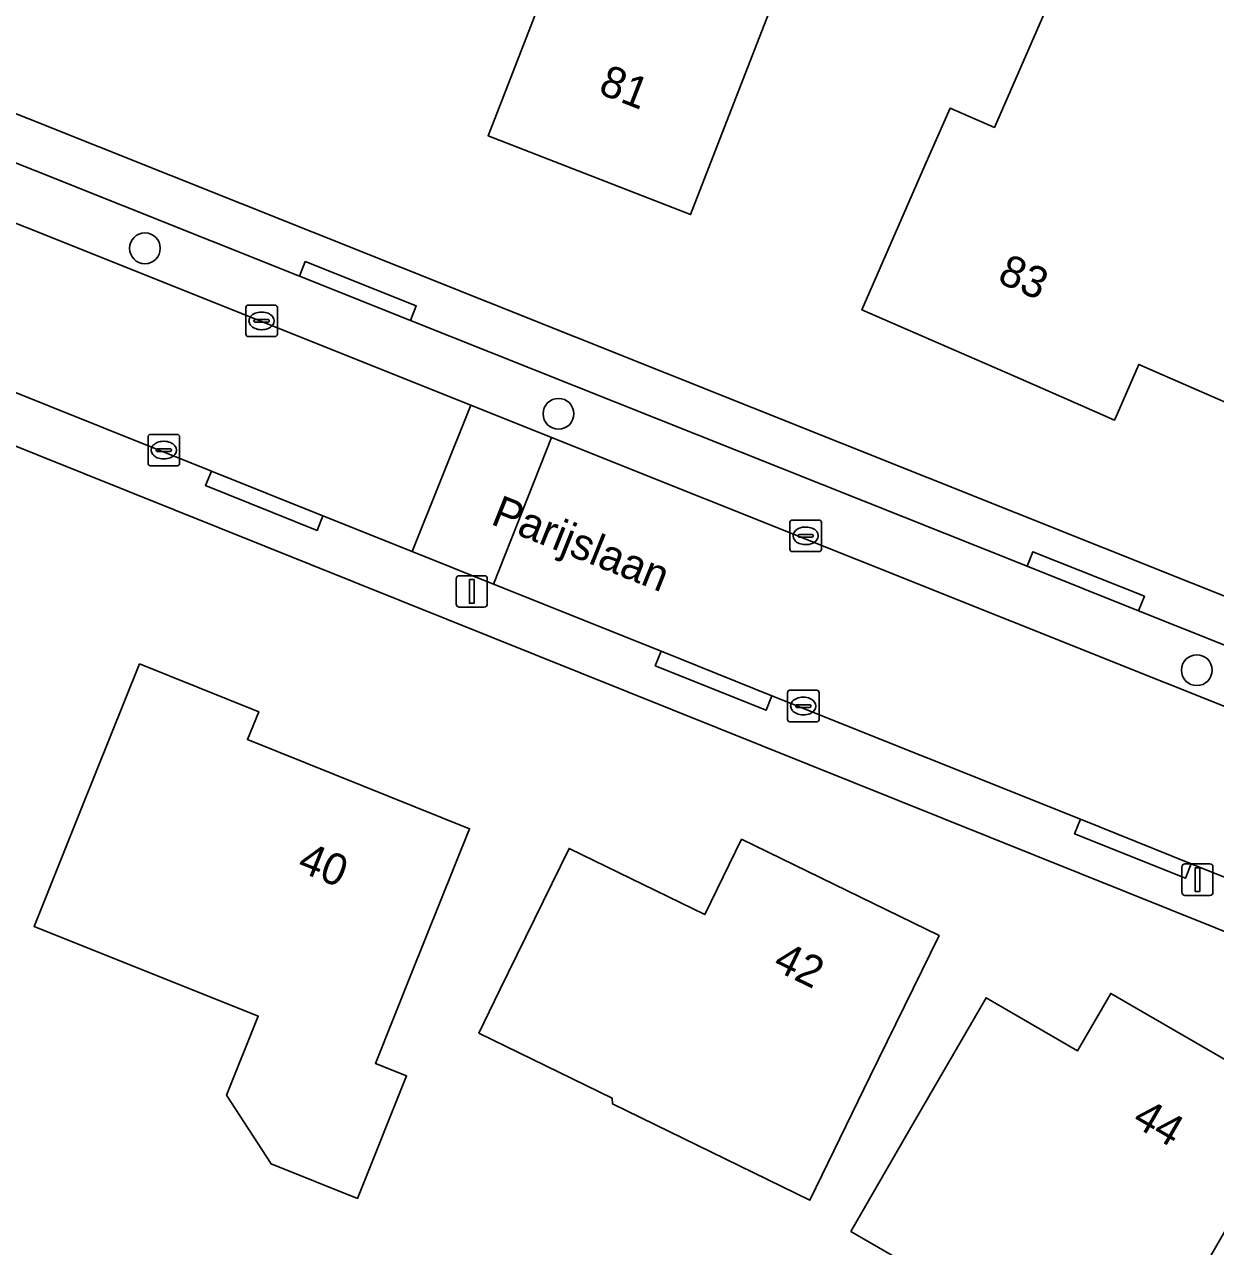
# Model space of a CAD drawing. Extents: x 157767 to 159172, y 387839 to 389425.
# Drawn here: x 158380.37 to 158418.2, y 388886.44 to 388925.26 of the extents above; entities that cross this region are included whole.
import ezdxf

# ---------------------------------------------------------------- set-up
doc = ezdxf.new("R2010")
doc.units = 0
for name, color, linetype in [('IMGEO_Boom', 7, 'Continuous'), ('IMGEO_Erf', 7, 'Continuous'), ('IMGEO_Kolk', 7, 'Continuous'), ('IMGEO_Lichtmast', 7, 'Continuous'), ('IMGEO_Muur', 7, 'Continuous'), ('IMGEO_Openbare_ruimte_label', 7, 'Continuous'), ('IMGEO_Pand', 7, 'Continuous'), ('IMGEO_Pand_nummerreeks', 7, 'Continuous'), ('IMGEO_Parkeervlak_open', 7, 'Continuous'), ('IMGEO_Rijbaan_lokaal_open', 7, 'Continuous'), ('IMGEO_Voetpad_open', 7, 'Continuous')]:
    doc.layers.add(name, color=color, linetype=linetype)

msp = doc.modelspace()

# ---------------------------------------------------------------- linework, layer by layer
at = {"layer": 'IMGEO_Boom'}
for centre in [(158384.194, 388918.152), (158397.331, 388912.894), (158417.608, 388904.75)]:
    msp.add_circle(centre, 0.489, dxfattribs=at)
at = {"layer": 'IMGEO_Erf'}
for points in [[(158413.055, 389003.917), (158409.481, 389000), (158374.163, 388961.287), (158362.536, 388931.929), (158363.726, 388928.958), (158373.729, 388924.966), (158389.527, 388918.66), (158431.408, 388901.943), (158433.351, 388902.947), (158435.29, 388906.586), (158449.844, 388933.904)], [(158460.644, 388870.19), (158437.126, 388887.55), (158432.881, 388890.304), (158425.397, 388893.675), (158360.644, 388919.668), (158358.095, 388918.489), (158347.339, 388891.858), (158336.759, 388879.281), (158348.603, 388869.307), (158359.688, 388859.921), (158380.059, 388842.72), (158381.57, 388844.575), (158404.311, 388825.558), (158402.965, 388824.025), (158425.871, 388804.752), (158470.821, 388858.073)]]:
    msp.add_lwpolyline(points, dxfattribs=at)
for points in [[(158403.341, 388923.886), (158401.53, 388919.225), (158395.096, 388921.726), (158396.514, 388925.375), (158397.082, 388926.837), (158394.36, 388927.895), (158396.171, 388932.556), (158397.306, 388935.476), (158402.888, 388933.307), (158401.566, 388929.906), (158405.141, 388928.517)], [(158418.682, 388913.189), (158415.767, 388914.461), (158415.087, 388912.903), (158414.996, 388912.695), (158413.915, 388913.167), (158411.836, 388914.074), (158406.971, 388916.197), (158408.971, 388920.78), (158409.769, 388922.608), (158411.179, 388921.992), (158414.633, 388929.907), (158415.158, 388929.678), (158419.74, 388927.679), (158419.322, 388926.72), (158423.745, 388924.79)], [(158392.646, 388895.072), (158391.517, 388892.26), (158392.508, 388891.862), (158390.946, 388887.971), (158388.204, 388889.072), (158386.786, 388891.249), (158387.792, 388893.756), (158380.676, 388896.613), (158382.16, 388900.31), (158384.023, 388904.95), (158387.808, 388903.431), (158387.452, 388902.544), (158389.346, 388901.784), (158394.509, 388899.711)], [(158407.226, 388891.829), (158405.316, 388887.915), (158399.048, 388890.974), (158399.035, 388891.157), (158394.802, 388893.223), (158395.473, 388894.598), (158397.666, 388899.091), (158401.981, 388896.985), (158403.15, 388899.381), (158409.419, 388896.322)], [(158406.621, 388886.924), (158408.413, 388890.018), (158410.919, 388894.344), (158413.823, 388892.662), (158414.877, 388894.482), (158420.864, 388891.014), (158418.359, 388886.688), (158416.588, 388883.63), (158413.827, 388885.229), (158412.752, 388883.373)]]:
    msp.add_lwpolyline(points, close=True, dxfattribs=at)
at = {"layer": 'IMGEO_Kolk'}
for p, q in [((158387.475, 388916.346), (158388.327, 388916.346)), ((158387.4, 388915.42), (158387.4, 388916.272)), ((158387.888, 388916.126), (158387.913, 388916.126)), ((158388.401, 388916.272), (158388.401, 388915.42)), ((158387.659, 388915.84), (158387.659, 388915.852)), ((158388.097, 388915.803), (158387.699, 388915.803)), ((158387.702, 388915.889), (158388.1, 388915.889)), ((158387.911, 388915.566), (158387.886, 388915.566)), ((158388.143, 388915.852), (158388.143, 388915.84)), ((158388.327, 388915.346), (158387.475, 388915.346)), ((158384.294, 388911.315), (158384.294, 388912.167)), ((158384.369, 388912.241), (158385.221, 388912.241)), ((158385.295, 388912.167), (158385.295, 388911.315)), ((158384.553, 388911.735), (158384.553, 388911.747)), ((158384.991, 388911.698), (158384.593, 388911.698)), ((158384.596, 388911.784), (158384.994, 388911.784)), ((158384.782, 388912.021), (158384.807, 388912.021)), ((158385.037, 388911.747), (158385.037, 388911.735)), ((158384.805, 388911.461), (158384.78, 388911.461)), ((158385.221, 388911.241), (158384.369, 388911.241)), ((158404.683, 388908.592), (158404.683, 388909.444)), ((158404.758, 388909.518), (158405.61, 388909.518)), ((158405.684, 388909.444), (158405.684, 388908.592)), ((158404.942, 388909.012), (158404.942, 388909.024)), ((158405.38, 388908.975), (158404.982, 388908.975)), ((158404.985, 388909.061), (158405.383, 388909.061)), ((158405.171, 388909.298), (158405.196, 388909.298)), ((158405.426, 388909.024), (158405.426, 388909.012)), ((158405.194, 388908.738), (158405.169, 388908.738)), ((158405.61, 388908.518), (158404.758, 388908.518)), ((158404.607, 388903.185), (158404.607, 388904.037)), ((158404.682, 388904.111), (158405.534, 388904.111)), ((158405.095, 388903.891), (158405.12, 388903.891)), ((158405.608, 388904.037), (158405.608, 388903.185)), ((158404.866, 388903.605), (158404.866, 388903.617)), ((158405.304, 388903.568), (158404.906, 388903.568)), ((158404.909, 388903.654), (158405.307, 388903.654)), ((158405.35, 388903.617), (158405.35, 388903.605)), ((158405.534, 388903.111), (158404.682, 388903.111)), ((158405.118, 388903.331), (158405.093, 388903.331))]:
    msp.add_line(p, q, dxfattribs=at)
for points in [[(158387.475, 388916.346), (158388.327, 388916.346)], [(158387.4, 388915.42), (158387.4, 388916.272)], [(158388.401, 388916.272), (158388.401, 388915.42)], [(158388.327, 388915.346), (158387.475, 388915.346)], [(158384.294, 388911.315), (158384.294, 388912.167)], [(158384.369, 388912.241), (158385.221, 388912.241)], [(158385.295, 388912.167), (158385.295, 388911.315)], [(158385.221, 388911.241), (158384.369, 388911.241)], [(158404.683, 388908.592), (158404.683, 388909.444)], [(158404.758, 388909.518), (158405.61, 388909.518)], [(158405.684, 388909.444), (158405.684, 388908.592)], [(158405.61, 388908.518), (158404.758, 388908.518)], [(158404.607, 388903.185), (158404.607, 388904.037)], [(158404.682, 388904.111), (158405.534, 388904.111)], [(158405.608, 388904.037), (158405.608, 388903.185)], [(158405.534, 388903.111), (158404.682, 388903.111)]]:
    msp.add_lwpolyline(points, dxfattribs=at)
for centre, radius, start, end in [((158387.477, 388916.27), 0.0765, 91.552, 178.448), ((158387.477, 388916.27), 0.0765, 91.552, 178.448), ((158388.325, 388916.27), 0.0765, 1.552, 88.448), ((158388.325, 388916.27), 0.0765, 1.552, 88.448), ((158387.699, 388915.849), 0.0403, 85.8775, 175.7526), ((158387.696, 388915.839), 0.0366, 178.938, 274.7102), ((158388.1, 388915.846), 0.043, 264.8664, 352.4533), ((158388.104, 388915.851), 0.0386, 1.7309, 96.639), ((158387.477, 388915.422), 0.0765, 181.552, 268.448), ((158387.477, 388915.422), 0.0765, 181.552, 268.448), ((158388.325, 388915.422), 0.0765, 271.552, 358.448), ((158388.325, 388915.422), 0.0765, 271.552, 358.448), ((158384.371, 388912.165), 0.0765, 91.552, 178.448), ((158384.371, 388912.165), 0.0765, 91.552, 178.448), ((158385.219, 388912.165), 0.0765, 1.552, 88.448), ((158385.219, 388912.165), 0.0765, 1.552, 88.448), ((158384.593, 388911.744), 0.0403, 85.8775, 175.7526), ((158384.59, 388911.734), 0.0366, 178.938, 274.7102), ((158384.994, 388911.741), 0.043, 264.8664, 352.4533), ((158384.998, 388911.746), 0.0386, 1.7309, 96.639), ((158384.371, 388911.317), 0.0765, 181.552, 268.448), ((158384.371, 388911.317), 0.0765, 181.552, 268.448), ((158385.219, 388911.317), 0.0765, 271.552, 358.448), ((158385.219, 388911.317), 0.0765, 271.552, 358.448), ((158404.76, 388909.442), 0.0765, 91.552, 178.448), ((158404.76, 388909.442), 0.0765, 91.552, 178.448), ((158405.608, 388909.442), 0.0765, 1.552, 88.448), ((158405.608, 388909.442), 0.0765, 1.552, 88.448), ((158404.982, 388909.021), 0.0403, 85.8775, 175.7526), ((158404.979, 388909.011), 0.0366, 178.938, 274.7102), ((158405.383, 388909.018), 0.043, 264.8664, 352.4533), ((158405.387, 388909.023), 0.0386, 1.7309, 96.639), ((158404.76, 388908.594), 0.0765, 181.552, 268.448), ((158404.76, 388908.594), 0.0765, 181.552, 268.448), ((158405.608, 388908.594), 0.0765, 271.552, 358.448), ((158405.608, 388908.594), 0.0765, 271.552, 358.448), ((158404.684, 388904.035), 0.0765, 91.552, 178.448), ((158404.684, 388904.035), 0.0765, 91.552, 178.448), ((158405.532, 388904.035), 0.0765, 1.552, 88.448), ((158405.532, 388904.035), 0.0765, 1.552, 88.448), ((158404.906, 388903.614), 0.0403, 85.8775, 175.7526), ((158404.903, 388903.604), 0.0366, 178.938, 274.7102), ((158405.307, 388903.611), 0.043, 264.8664, 352.4533), ((158405.311, 388903.616), 0.0386, 1.7309, 96.639), ((158404.684, 388903.187), 0.0765, 181.552, 268.448), ((158404.684, 388903.187), 0.0765, 181.552, 268.448), ((158405.532, 388903.187), 0.0765, 271.552, 358.448), ((158405.532, 388903.187), 0.0765, 271.552, 358.448)]:
    msp.add_arc(centre, radius, start, end, dxfattribs=at)
for centre, major_axis, ratio, start_param, end_param in [((158387.887, 388915.846), (-0.387, 0.002), 0.722429, 4.712389, 7.853982), ((158387.912, 388915.846), (-0.39, 0.002), 0.717154, 1.570796, 4.712389), ((158384.781, 388911.741), (-0.387, 0.002), 0.722429, 4.712389, 7.853982), ((158384.806, 388911.741), (-0.39, 0.002), 0.717154, 1.570796, 4.712389), ((158405.17, 388909.018), (-0.387, 0.002), 0.722429, 4.712389, 7.853982), ((158405.195, 388909.018), (-0.39, 0.002), 0.717154, 1.570796, 4.712389), ((158405.094, 388903.611), (-0.387, 0.002), 0.722429, 4.712389, 7.853982), ((158405.119, 388903.611), (-0.39, 0.002), 0.717154, 1.570796, 4.712389)]:
    msp.add_ellipse(centre, major_axis=major_axis, ratio=ratio, start_param=start_param, end_param=end_param, dxfattribs=at)
at = {"layer": 'IMGEO_Lichtmast'}
for p, q in [((158394.08, 388906.851), (158394.08, 388907.651)), ((158394.08, 388907.651), (158394.08, 388906.851)), ((158394.18, 388907.751), (158394.97, 388907.751)), ((158394.97, 388907.751), (158394.18, 388907.751)), ((158395.07, 388907.651), (158395.07, 388906.851)), ((158395.07, 388906.851), (158395.07, 388907.651)), ((158394.97, 388906.751), (158394.18, 388906.751)), ((158394.18, 388906.751), (158394.97, 388906.751)), ((158417.131, 388897.697), (158417.131, 388898.497)), ((158417.131, 388898.497), (158417.131, 388897.697)), ((158417.231, 388898.597), (158418.021, 388898.597)), ((158418.021, 388898.597), (158417.231, 388898.597)), ((158418.121, 388898.497), (158418.121, 388897.697)), ((158418.121, 388897.697), (158418.121, 388898.497)), ((158418.021, 388897.597), (158417.231, 388897.597)), ((158417.231, 388897.597), (158418.021, 388897.597))]:
    msp.add_line(p, q, dxfattribs=at)
for points in [[(158394.5, 388907.626), (158394.65, 388907.626), (158394.65, 388906.876), (158394.5, 388906.876), (158394.5, 388907.626)], [(158417.551, 388898.472), (158417.701, 388898.472), (158417.701, 388897.722), (158417.551, 388897.722), (158417.551, 388898.472)]]:
    msp.add_lwpolyline(points, dxfattribs=at)
for centre, start, end in [((158394.18, 388907.651), 90, 180), ((158394.18, 388907.651), 90, 180), ((158394.97, 388907.651), 0, 90), ((158394.97, 388907.651), 360, 90), ((158394.18, 388906.851), 180, 270), ((158394.18, 388906.851), 180, 270), ((158394.97, 388906.851), 270, 0), ((158394.97, 388906.851), 270, 0), ((158417.231, 388898.497), 90, 180), ((158417.231, 388898.497), 90, 180), ((158418.021, 388898.497), 0, 90), ((158418.021, 388898.497), 360, 90), ((158417.231, 388897.697), 180, 270), ((158417.231, 388897.697), 180, 270), ((158418.021, 388897.697), 270, 0), ((158418.021, 388897.697), 270, 0)]:
    msp.add_arc(centre, 0.1, start, end, dxfattribs=at)
at = {"layer": 'IMGEO_Muur'}
msp.add_lwpolyline([(158373.729, 388924.966), (158389.527, 388918.66)], dxfattribs=at)
at = {"layer": 'IMGEO_Pand'}
for points in [[(158403.341, 388923.886), (158405.141, 388928.517), (158401.566, 388929.906), (158402.888, 388933.307), (158397.306, 388935.476), (158396.171, 388932.556), (158394.36, 388927.895), (158397.082, 388926.837), (158396.514, 388925.375), (158395.096, 388921.726), (158401.53, 388919.225)], [(158415.087, 388912.903), (158415.767, 388914.461), (158418.682, 388913.189), (158423.745, 388924.79), (158419.322, 388926.72), (158419.74, 388927.679), (158415.158, 388929.678), (158414.633, 388929.907), (158411.179, 388921.992), (158409.769, 388922.608), (158408.971, 388920.78), (158406.971, 388916.197), (158411.836, 388914.074), (158413.915, 388913.167), (158414.996, 388912.695)], [(158394.509, 388899.711), (158389.346, 388901.784), (158387.452, 388902.544), (158387.808, 388903.431), (158384.023, 388904.95), (158382.16, 388900.31), (158380.676, 388896.613), (158387.792, 388893.756), (158386.786, 388891.249), (158388.204, 388889.072), (158390.946, 388887.971), (158392.508, 388891.862), (158391.517, 388892.26), (158392.646, 388895.072)], [(158407.226, 388891.829), (158409.419, 388896.322), (158403.15, 388899.381), (158401.981, 388896.985), (158397.666, 388899.091), (158395.473, 388894.598), (158394.802, 388893.223), (158399.035, 388891.157), (158399.048, 388890.974), (158405.316, 388887.915)], [(158418.359, 388886.688), (158420.864, 388891.014), (158414.877, 388894.482), (158413.823, 388892.662), (158410.919, 388894.344), (158408.413, 388890.018), (158406.621, 388886.924), (158412.752, 388883.373), (158413.827, 388885.229), (158416.588, 388883.63)]]:
    msp.add_lwpolyline(points, close=True, dxfattribs=at)
at = {"layer": 'IMGEO_Parkeervlak_open'}
for points in [[(158424.519, 388903.143), (158415.761, 388906.636), (158412.216, 388908.05), (158392.629, 388915.861), (158389.102, 388917.268), (158369.49, 388925.089)], [(158366.308, 388924.453), (158394.549, 388913.169), (158397.107, 388912.146), (158426.361, 388900.457)]]:
    msp.add_lwpolyline(points, dxfattribs=at)
at = {"layer": 'IMGEO_Rijbaan_lokaal_open'}
for points in [[(158346.474, 388927.17), (158349.641, 388925.751), (158351.172, 388925.14), (158360.516, 388921.412), (158386.308, 388911.076), (158389.85, 388909.656), (158392.686, 388908.52), (158394.549, 388913.169), (158366.308, 388924.453), (158362.397, 388926.017), (158352.872, 388929.828), (158352.461, 388929.992)], [(158429.791, 388899.032), (158426.361, 388900.457), (158397.107, 388912.146), (158395.27, 388907.484), (158400.59, 388905.352), (158404.114, 388903.94), (158413.91, 388900.014), (158417.431, 388898.603), (158425.554, 388895.346), (158429.037, 388893.849), (158429.953, 388893.456)]]:
    msp.add_lwpolyline(points, dxfattribs=at)
msp.add_lwpolyline([(158392.686, 388908.52), (158395.27, 388907.484), (158397.107, 388912.146), (158394.549, 388913.169)], close=True, dxfattribs=at)
at = {"layer": 'IMGEO_Voetpad_open'}
for points in [[(158431.408, 388901.943), (158389.527, 388918.66), (158373.729, 388924.966), (158363.726, 388928.958), (158354.058, 388932.942), (158349.639, 388934.881), (158345.576, 388938.007), (158310.368, 388976.206), (158304.482, 388982.624), (158293.762, 388977.562)], [(158425.554, 388895.346), (158417.431, 388898.603), (158417.246, 388898.14), (158413.725, 388899.551), (158413.91, 388900.014), (158404.114, 388903.94), (158403.929, 388903.476), (158400.405, 388904.888), (158400.59, 388905.352), (158395.27, 388907.484), (158392.686, 388908.52), (158389.85, 388909.656), (158389.664, 388909.192), (158386.122, 388910.612), (158386.308, 388911.076), (158360.516, 388921.412), (158360.131, 388920.446), (158350.787, 388924.174), (158351.172, 388925.14), (158349.641, 388925.751), (158346.474, 388927.17)], [(158369.49, 388925.089), (158389.102, 388917.268), (158389.287, 388917.732), (158392.814, 388916.325), (158392.629, 388915.861), (158412.216, 388908.05), (158412.401, 388908.514), (158415.946, 388907.1), (158415.761, 388906.636), (158424.519, 388903.143)], [(158350.531, 388923.759), (158360.644, 388919.668), (158425.397, 388893.675), (158432.881, 388890.304), (158437.126, 388887.55), (158460.644, 388870.19), (158469.478, 388863.669)]]:
    msp.add_lwpolyline(points, dxfattribs=at)
for points in [[(158389.102, 388917.268), (158392.629, 388915.861), (158392.814, 388916.325), (158389.287, 388917.732)], [(158386.308, 388911.076), (158386.122, 388910.612), (158389.664, 388909.192), (158389.85, 388909.656)], [(158412.216, 388908.05), (158415.761, 388906.636), (158415.946, 388907.1), (158412.401, 388908.514)], [(158404.114, 388903.94), (158400.59, 388905.352), (158400.405, 388904.888), (158403.929, 388903.476)], [(158413.91, 388900.014), (158413.725, 388899.551), (158417.246, 388898.14), (158417.431, 388898.603)]]:
    msp.add_lwpolyline(points, close=True, dxfattribs=at)

# ---------------------------------------------------------------- texts
at = {"layer": 'IMGEO_Openbare_ruimte_label'}
msp.add_text('Parijslaan', height=1, rotation=338.156, dxfattribs=at).set_placement((158395.143, 388909.403))
at = {"layer": 'IMGEO_Pand_nummerreeks'}
for s, rotation, p in [('81', 338.7581, (158398.561, 388923.082)), ('83', 336.4242, (158411.234, 388917.087)), ('40', 338.1245, (158388.994, 388898.39)), ('42', 333.9896, (158404.101, 388895.267)), ('44', 329.9182, (158415.512, 388890.324))]:
    msp.add_text(s, height=1, rotation=rotation, dxfattribs=at).set_placement(p)

doc.saveas('drawing.dxf')
